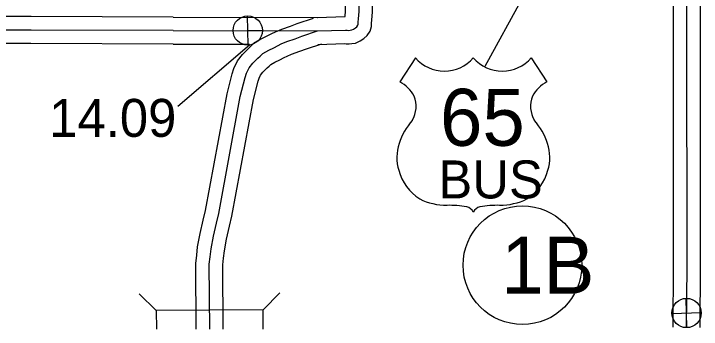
# Model space of a CAD drawing. Extents: x -83719 to 153526, y -11835 to 11446.
# Drawn here: x 11877.2 to 12132, y -428.7 to -311.8 of the extents above; entities that cross this region are included whole.
import ezdxf

# ---------------------------------------------------------------- set-up
doc = ezdxf.new("R2010")
doc.units = 0
for name, color, linetype in [('Level 10', 7, 'Continuous'), ('Level 20', 7, 'Continuous'), ('Level 22', 7, 'Continuous'), ('Level 25', 7, 'Continuous'), ('Level 26', 7, 'Continuous'), ('Level 27', 7, 'Continuous'), ('Level 59', 7, 'Continuous')]:
    doc.layers.add(name, color=color, linetype=linetype)

msp = doc.modelspace()

# ---------------------------------------------------------------- linework, layer by layer
at = {"layer": 'Level 10'}
for points in [[(11989.65, -313.13), (12000.02, -312.82), (12000.17, -310.68), (12000.48, -273.23)], [(11989.95, -323.12), (11999.92, -322.83), (12000.35, -322.87), (12001.55, -322.94), (12002.53, -322.81), (12003.91, -322.64), (12005.58, -321.8), (12006.94, -320.98), (12008.14, -319.78), (12009.26, -318.2), (12009.77, -316.48), (12009.82, -315.23), (12009.95, -314.14), (12010.16, -311.07), (12010.48, -273.31)], [(12121.44, -293.67), (12121.57, -316.86), (12121.63, -405.68), (12121.44, -428.01)], [(12131.47, -299.5), (12131.57, -316.83), (12131.63, -405.72), (12131.44, -428.1)], [(11936.33, -312.99), (11883.62, -312.81), (11862.62, -312.79)], [(11936.33, -312.99), (11989.81, -313.13)], [(11944.85, -428.74), (11944.67, -404.32), (11945.04, -401.32), (11945.35, -398.17), (11946.31, -393.21), (11947.46, -388.33), (11948.27, -384.77), (11956.29, -341.42), (11958.18, -334.06), (11958.79, -332.01), (11960.16, -329.16), (11962, -326.82), (11964.19, -324.59), (11965.07, -323.81), (11966.46, -322.46), (11969.38, -320.84), (11971.39, -319.85), (11972.87, -319.13), (11974.18, -318.42), (11976.58, -317.43), (11979.75, -316.31), (11982.27, -315.32), (11988.25, -313.37)], [(11936.3, -322.99), (11883.6, -322.81), (11862.68, -322.79)], [(11936.3, -322.99), (11964.57, -323.06)], [(11954.85, -428.74), (11954.68, -404.89), (11954.98, -402.42), (11955.26, -399.62), (11956.09, -395.31), (11957.21, -390.58), (11958.06, -386.79), (11966.06, -343.58), (11967.82, -336.73), (11968.15, -335.63), (11968.7, -334.48), (11969.53, -333.42), (11971.08, -331.85), (11971.86, -331.15), (11972.47, -330.57), (11974.02, -329.71), (11975.8, -328.83), (11977.46, -328.02), (11978.48, -327.46), (11980.15, -326.78), (11983.24, -325.69), (11985.66, -324.74), (11991.35, -322.88)]]:
    msp.add_lwpolyline(points, dxfattribs=at)
at = {"layer": 'Level 20'}
for p, q in [((11969.6, -421.54), (11975.78, -415.28)), ((11930, -421.84), (11923.73, -415.66))]:
    msp.add_line(p, q, dxfattribs=at)
msp.add_lwpolyline([(11969.66, -428.74), (11969.6, -421.54), (11930, -421.84), (11930.05, -428.74)], dxfattribs=at)
at = {"layer": 'Level 22'}
for p, q in [((12051.93, -331.23), (12082.48, -275.15)), ((12026.08, -328.06), (12020.31, -336.98)), ((12068.97, -328.06), (12074.74, -336.98))]:
    msp.add_line(p, q, dxfattribs=at)
for centre, radius, start, end in [((12036.82, -319.02), 14.04, 220.075, 319.6701), ((12058.23, -319.02), 14.04, 220.3299, 319.925), ((12012.77, -349.93), 14.99, 30.7809, 59.9883), ((12082.28, -349.93), 14.99, 120.0117, 149.2191), ((12016.07, -345.98), 10.28, 328.8105, 21.2108), ((12078.98, -345.98), 10.28, 158.7892, 211.1895), ((12042.94, -367.04), 23.97, 138.9565, 162.6913), ((12052.11, -367.04), 23.97, 17.3087, 41.0435), ((12035.02, -365.08), 15.84, 160.9576, 197.3819), ((12060.03, -365.08), 15.84, 342.6181, 19.0424), ((12037.6, -365.03), 18.33, 195.1074, 237.1312), ((12057.45, -365.03), 18.33, 302.8688, 344.8926), ((12037.94, -359.26), 23.53, 244.0771, 269.5779), ((12057.11, -359.26), 23.53, 270.4221, 295.9229), ((12038.49, -425.9), 43.11, 81.1942, 90.9539), ((12043.88, -387.25), 4.13, 28.0342, 72.9864), ((12051.17, -387.25), 4.13, 107.0136, 151.9658), ((12056.56, -425.9), 43.11, 89.0461, 98.8058)]:
    msp.add_arc(centre, radius, start, end, dxfattribs=at)
at = {"layer": 'Level 25'}
msp.add_line((11938.06, -346.01), (11964.57, -323.34), dxfattribs=at)
at = {"layer": 'Level 26'}
for p, q in [((11964.06, -323.39), (11963.81, -312.54)), ((11958.51, -318.09), (11969.36, -317.84)), ((12126.69, -428.14), (12126.44, -417.29)), ((12121.14, -422.84), (12131.99, -422.59))]:
    msp.add_line(p, q, dxfattribs=at)
for centre in [(11963.93, -317.97), (12126.57, -422.71)]:
    msp.add_circle(centre, 5.43, dxfattribs=at)
at = {"layer": 'Level 27'}
msp.add_circle((12065.72, -404.99), 22, dxfattribs=at)
at = {"layer": 'Level 59'}
for points in [[(11989.8, -318.13), (12000.1, -317.82), (12000.74, -317.89), (12001.37, -317.92), (12001.9, -317.85), (12002.44, -317.78), (12003.17, -317.42), (12003.84, -317.02), (12004.3, -316.55), (12004.7, -315.98), (12004.8, -315.65), (12004.84, -314.85), (12004.97, -313.68), (12005.17, -310.88), (12005.48, -273.27)], [(12126.42, -290.35), (12126.57, -316.84), (12126.63, -405.7), (12126.44, -428.06)], [(11936.32, -317.99), (11883.61, -317.81), (11862.65, -317.79)], [(11936.32, -317.99), (11989.8, -318.13)], [(11949.85, -428.74), (11949.68, -404.6), (11950.01, -401.87), (11950.31, -398.9), (11951.2, -394.26), (11952.33, -389.45), (11953.16, -385.78), (11961.17, -342.5), (11963, -335.39), (11963.47, -333.82), (11964.43, -331.82), (11965.77, -330.12), (11967.63, -328.22), (11968.47, -327.48), (11969.47, -326.51), (11971.7, -325.28), (11973.6, -324.34), (11975.17, -323.57), (11976.33, -322.94), (11978.37, -322.1), (11981.5, -321), (11983.97, -320.03), (11989.8, -318.13)]]:
    msp.add_lwpolyline(points, dxfattribs=at)

# ---------------------------------------------------------------- texts
at = {"layer": 'Level 22'}
for s, height, p in [('65', 21.12, (12035.18, -360.72)), ('BUS', 14.08, (12034.57, -380.23))]:
    msp.add_text(s, height=height, dxfattribs=at).set_placement(p)
at = {"layer": 'Level 25'}
msp.add_text('14.09', height=14.08, dxfattribs=at).set_placement((11890.35, -357.41))
at = {"layer": 'Level 27'}
msp.add_text('1B', height=21.12, dxfattribs=at).set_placement((12057.85, -415.55))

doc.saveas('drawing.dxf')
